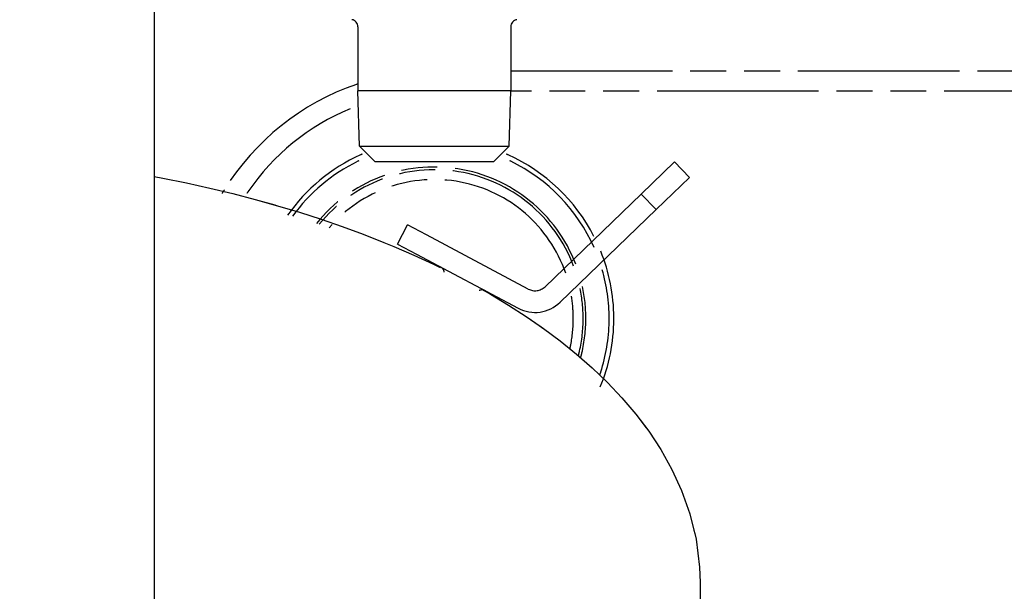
# Model space of a CAD drawing. Extents: x -156717 to 425753, y -51191 to 363295.
# Tile 312 of 502: x 139445 to 139582, y 112677 to 112756. Entities that reach past the tile are written whole.
import ezdxf

# ---------------------------------------------------------------- set-up
doc = ezdxf.new("R2010")
doc.units = 0
doc.header["$LTSCALE"] = 50
doc.linetypes.add('PHANTOM', pattern=[0.8, 0.45, -0.05, 0.1, -0.05, 0.1, -0.05])
doc.layers.get('0').update_dxf_attribs({"linetype": 'CONTINUOUS'})
doc.layers.get('Defpoints').update_dxf_attribs({"linetype": 'CONTINUOUS'})
doc.layers.add('DEFAULT_3', color=7, linetype='PHANTOM')
doc.layers.add('WL570---_TOEVOER', color=3, linetype='CONTINUOUS')
doc.styles.get("Standard").update_dxf_attribs({"font": 'ARIAL.TTF'})
doc.dimstyles.new('ISO-25', dxfattribs={"dimtxt": 2.5, "dimasz": 2.5, "dimexe": 1.25, "dimexo": 0.625, "dimtad": 1, "dimtih": 1, "dimdec": 4, "dimdsep": 46, "dimtxsty": 'Standard', "dimcen": 2.5, "dimadec": 0, "dimazin": 0, "dimtfac": 1, "dimtdec": 4, "dimtmove": 0, "dimatfit": 3, "dimfxl": 0, "dimtvp": 1, "dimtolj": 1, "dimtzin": 0, "dimarcsym": 0})

# ---------------------------------------------------------------- blocks, each defined once
blk = doc.blocks.new('*D171')
at = {"layer": 'Defpoints', "color": 0, "transparency": 16777216}
for p in [(140726.76, 113760.31), (138453.29, 112134.01), (140726.76, 112134.01)]:
    blk.add_point(p, dxfattribs=at)
at = {"layer": 'WL570---_TOEVOER', "color": 0, "lineweight": -2, "transparency": 16777216}
for p, q in [((138453.29, 112165.26), (138453.29, 113822.81)), ((140726.76, 112165.26), (140726.76, 113822.81)), ((138578.29, 113760.31), (140601.76, 113760.31))]:
    blk.add_line(p, q, dxfattribs=at)
at = {"layer": 'WL570---_TOEVOER', "color": 0, "transparency": 16777216}
for points in [[(138578.29, 113781.15), (138578.29, 113739.48), (138453.29, 113760.31)], [(140601.76, 113781.15), (140601.76, 113739.48), (140726.76, 113760.31)]]:
    blk.add_solid(points, dxfattribs=at)
at = {"layer": 'WL570---_TOEVOER', "color": 0, "transparency": 16777216, "insert": (139607.85, 113855.43), "char_height": 125, "attachment_point": 5}
blk.add_mtext('\\A1;2273 HT', dxfattribs=at)

msp = doc.modelspace()

# ---------------------------------------------------------------- linework, layer by layer
at = {"color": 3, "linetype": 'Continuous'}
msp.add_line((139464.00916, 112812.79783), (139464.00916, 112277.21976), dxfattribs=at)
at = {"color": 7, "linetype": 'Continuous'}
for p, q in [((139492.36329, 112755.42696), (139492.36329, 112746.52567)), ((139492.36329, 112755.42696), (139492.36329, 112746.52567)), ((139513.6664, 112755.42696), (139513.6664, 112746.52567)), ((139492.60435, 112738.78352), (139492.36329, 112746.52567)), ((139492.60435, 112738.78352), (139492.36329, 112746.52567)), ((139493.08257, 112746.52567), (139492.36329, 112746.52567)), ((139495.14325, 112746.52567), (139493.08257, 112746.52567)), ((139498.26704, 112746.52567), (139495.14325, 112746.52567)), ((139502.03205, 112746.52567), (139498.26704, 112746.52567)), ((139503.99765, 112746.52567), (139502.03205, 112746.52567)), ((139507.76265, 112746.52567), (139503.99765, 112746.52567)), ((139510.88644, 112746.52567), (139507.76265, 112746.52567)), ((139512.94712, 112746.52567), (139510.88644, 112746.52567)), ((139513.6664, 112746.52567), (139512.94712, 112746.52567)), ((139513.42535, 112738.78352), (139513.6664, 112746.52567)), ((139513.42535, 112738.78352), (139513.6664, 112746.52567)), ((139494.76364, 112736.62422), (139492.60435, 112738.78352)), ((139494.76364, 112736.62422), (139492.60435, 112738.78352)), ((139492.60435, 112738.78352), (139493.30735, 112738.78352)), ((139493.30735, 112738.78352), (139495.32139, 112738.78352)), ((139495.32139, 112738.78352), (139498.37449, 112738.78352)), ((139498.37449, 112738.78352), (139502.05429, 112738.78352)), ((139502.05429, 112738.78352), (139503.97541, 112738.78352)), ((139503.97541, 112738.78352), (139507.65521, 112738.78352)), ((139507.65521, 112738.78352), (139510.7083, 112738.78352)), ((139510.7083, 112738.78352), (139512.72235, 112738.78352)), ((139511.26605, 112736.62422), (139513.42535, 112738.78352)), ((139511.26605, 112736.62422), (139513.42535, 112738.78352)), ((139512.72235, 112738.78352), (139513.42535, 112738.78352)), ((139497.18037, 112736.62422), (139494.76364, 112736.62422)), ((139497.26401, 112736.62422), (139497.18037, 112736.62422)), ((139508.76569, 112736.62422), (139497.26401, 112736.62422)), ((139508.84933, 112736.62422), (139508.76569, 112736.62422)), ((139511.26605, 112736.62422), (139508.84933, 112736.62422))]:
    msp.add_line(p, q, dxfattribs=at)
for centre, start, end in [((139491.36315, 112755.42696), 40.5501923, 81.3730734), ((139491.36315, 112755.42696), 40.5501923, 81.3730734), ((139491.36315, 112755.42696), 0, 40.5501923), ((139491.36315, 112755.42696), 0, 40.5501923), ((139514.66655, 112755.42696), 139.4498077, 180), ((139514.66655, 112755.42696), 139.4498077, 180), ((139514.66655, 112755.42696), 98.6269266, 139.4498077), ((139514.66655, 112755.42696), 98.6269266, 139.4498077)]:
    msp.add_arc(centre, 1.00015, start, end, dxfattribs=at)
at = {"layer": 'DEFAULT_3', "color": 8, "linetype": 'PHANTOM'}
for p, q in [((139513.6664, 112749.28857), (139676.54014, 112749.28857)), ((139676.54014, 112746.43815), (139513.6664, 112746.43815))]:
    msp.add_line(p, q, dxfattribs=at)
at = {"layer": 'DEFAULT_3', "color": 6, "linetype": 'PHANTOM'}
for p, q in [((139536.44934, 112736.61211), (139531.80152, 112732.12376)), ((139536.45028, 112736.61302), (139538.54845, 112734.4403)), ((139464.00916, 112734.56758), (139465.2076, 112734.34475)), ((139464.00916, 112734.56758), (139465.2076, 112734.34475)), ((139465.2076, 112734.34475), (139468.49469, 112733.6745)), ((139465.2076, 112734.34475), (139468.49469, 112733.6745)), ((139468.49469, 112733.6745), (139471.73437, 112732.95449)), ((139468.49469, 112733.6745), (139471.73437, 112732.95449)), ((139533.89969, 112729.95104), (139538.54751, 112734.43938)), ((139471.73437, 112732.95449), (139474.92727, 112732.18511)), ((139471.73437, 112732.95449), (139474.92727, 112732.18511)), ((139474.92727, 112732.18511), (139478.07383, 112731.36658)), ((139474.92727, 112732.18511), (139478.07383, 112731.36658)), ((139518.43041, 112719.21143), (139531.80152, 112732.12376)), ((139531.80152, 112732.12376), (139533.89969, 112729.95104)), ((139478.07383, 112731.36658), (139481.17394, 112730.49842)), ((139478.07383, 112731.36658), (139480.80918, 112730.60056)), ((139480.80918, 112730.60056), (139480.86753, 112730.58422)), ((139480.86753, 112730.58422), (139481.17394, 112730.49842)), ((139481.17394, 112730.49842), (139484.22734, 112729.57999)), ((139481.17394, 112730.49842), (139484.22734, 112729.57999)), ((139484.22734, 112729.57999), (139487.23377, 112728.61065)), ((139484.22734, 112729.57999), (139487.23377, 112728.61065)), ((139533.89969, 112729.95104), (139520.53015, 112717.04022)), ((139487.23377, 112728.61065), (139490.19296, 112727.58977)), ((139487.23377, 112728.61065), (139490.19296, 112727.58977)), ((139490.19296, 112727.58977), (139493.10467, 112726.51669)), ((139490.19296, 112727.58977), (139493.10467, 112726.51669)), ((139497.86392, 112725.16057), (139499.28193, 112727.82746)), ((139501.93116, 112726.41884), (139499.28193, 112727.82746)), ((139493.10467, 112726.51669), (139495.96861, 112725.39078)), ((139493.10467, 112726.51669), (139495.96861, 112725.39078)), ((139495.96861, 112725.39078), (139497.38259, 112724.8078)), ((139495.96861, 112725.39078), (139497.38259, 112724.8078)), ((139516.10181, 112718.88417), (139501.93116, 112726.41884)), ((139497.38259, 112724.8078), (139500.17394, 112723.60076)), ((139497.38259, 112724.8078), (139500.17394, 112723.60076)), ((139497.86392, 112725.16057), (139500.51315, 112723.75195)), ((139500.17394, 112723.60076), (139502.91502, 112722.33668)), ((139500.17394, 112723.60076), (139502.91502, 112722.33668)), ((139500.51315, 112723.75195), (139514.68188, 112716.2183)), ((139502.91502, 112722.33668), (139503.84196, 112721.88034)), ((139502.91502, 112722.33668), (139503.84196, 112721.88034)), ((139509.81132, 112718.74202), (139510.08407, 112718.58856)), ((139509.81132, 112718.74202), (139510.08407, 112718.58856)), ((139510.08407, 112718.58856), (139510.09353, 112718.58323)), ((139510.08407, 112718.58856), (139510.09353, 112718.58323)), ((139510.09353, 112718.58323), (139510.81922, 112718.17491)), ((139510.09353, 112718.58323), (139510.81922, 112718.17491)), ((139510.81922, 112718.17491), (139513.34178, 112716.6554)), ((139510.81922, 112718.17491), (139513.34178, 112716.6554)), ((139513.34178, 112716.6554), (139515.80534, 112715.06521)), ((139513.34178, 112716.6554), (139515.80534, 112715.06521)), ((139515.80534, 112715.06521), (139518.20767, 112713.40097)), ((139515.80534, 112715.06521), (139517.90577, 112713.61011)), ((139517.90577, 112713.61011), (139517.99656, 112713.54722)), ((139517.99656, 112713.54722), (139518.20767, 112713.40097)), ((139518.20767, 112713.40097), (139520.54457, 112711.65664)), ((139518.20767, 112713.40097), (139520.54457, 112711.65664)), ((139520.54457, 112711.65664), (139522.81134, 112709.82554)), ((139520.54457, 112711.65664), (139522.81134, 112709.82554)), ((139522.81134, 112709.82554), (139525.00325, 112707.90095)), ((139522.81134, 112709.82554), (139525.00325, 112707.90095)), ((139525.00325, 112707.90095), (139527.11413, 112705.87427)), ((139525.00325, 112707.90095), (139527.11413, 112705.87427)), ((139527.11413, 112705.87427), (139529.13572, 112703.73436)), ((139527.11413, 112705.87427), (139529.13572, 112703.73436)), ((139529.13572, 112703.73436), (139531.05967, 112701.46988)), ((139529.13572, 112703.73436), (139531.05967, 112701.46988)), ((139531.05967, 112701.46988), (139532.87635, 112699.06832)), ((139531.05967, 112701.46988), (139532.50718, 112699.55633)), ((139532.50718, 112699.55633), (139532.59464, 112699.44072)), ((139532.59464, 112699.44072), (139532.87635, 112699.06832)), ((139532.87635, 112699.06832), (139534.56543, 112696.507)), ((139532.87635, 112699.06832), (139534.56543, 112696.507)), ((139534.56543, 112696.507), (139536.10105, 112693.75802)), ((139534.56543, 112696.507), (139536.10105, 112693.75802)), ((139536.10105, 112693.75802), (139537.45731, 112690.79342)), ((139536.10105, 112693.75802), (139537.45731, 112690.79342)), ((139537.45731, 112690.79342), (139538.59936, 112687.57787)), ((139537.45731, 112690.79342), (139538.59936, 112687.57787)), ((139538.59936, 112687.57787), (139539.46734, 112684.05529)), ((139538.59936, 112687.57787), (139539.163, 112685.29041)), ((139539.163, 112685.29041), (139539.28308, 112684.80307)), ((139539.28308, 112684.80307), (139539.46734, 112684.05529)), ((139539.46734, 112684.05529), (139539.96835, 112680.14111)), ((139539.46734, 112684.05529), (139539.96835, 112680.14111)), ((139539.96835, 112680.14111), (139539.96835, 112680.14111)), ((139539.96835, 112680.14111), (139540.03774, 112677.99818)), ((139539.96835, 112680.14111), (139539.96835, 112680.14111)), ((139539.96835, 112680.14111), (139540.03774, 112677.99818)), ((139540.03774, 112677.99818), (139540.03774, 112648.23384))]:
    msp.add_line(p, q, dxfattribs=at)
at = {"layer": 'DEFAULT_3', "color": 8, "linetype": 'PHANTOM'}
for centre, radius, start, end in [((139503.51492, 112714.28347), 35.0051, 108.9055721, 148.2677544), ((139503.51492, 112714.28347), 35.0051, 108.7305134, 108.9055721), ((139503.51492, 112714.43349), 32.00467, 112.4923855, 145.7919425), ((139503.01485, 112714.78354), 25.00364, 113.6964929, 114.3298187), ((139503.01485, 112714.78354), 25.00364, 65.6701813, 66.3035071), ((139503.01485, 112714.78354), 25.00364, 114.3298187, 144.8846858), ((139503.01485, 112714.78354), 24.35355, 115.9432552, 144.2160569), ((139503.01485, 112714.78354), 24.35355, 115.6445086, 115.9432552), ((139503.01485, 112714.78354), 25.00364, 27.2128753, 65.6701813), ((139503.01485, 112714.78354), 24.35355, 64.1001234, 64.4051434), ((139503.01485, 112714.78354), 24.35355, 23.9512517, 64.1001234), ((139503.01485, 112714.78354), 21.10308, 21.0138426, 141.1049196), ((139503.01485, 112714.78354), 20.72802, 20.6124238, 140.7055846), ((139503.01485, 112714.78354), 19.35282, 19.0068796, 139.2280777), ((139503.51492, 112714.28347), 35.0051, 148.2677544, 149.1891799), ((139503.51492, 112714.43349), 32.00467, 145.7919425, 146.2157482), ((139503.01485, 112714.78354), 25.00364, 0.234, 22.0672058), ((139503.01485, 112714.78354), 24.35355, 0, 16.2090627), ((139503.01485, 112714.78354), 20.72802, 0, 11.5859409), ((139503.01485, 112714.78354), 21.10308, 0, 12.1405007), ((139503.01485, 112714.78354), 19.35282, 8.6210241, 9.3097312), ((139503.01485, 112714.78354), 19.35282, 0, 8.6210241), ((139503.01485, 112714.78354), 19.35279, 349.0327311, 0), ((139503.01485, 112714.78354), 20.72802, 347.3077162, 0), ((139503.01485, 112714.78354), 21.10308, 346.8678862, 0), ((139503.01485, 112714.78354), 25.00364, 337.5656413, 359.766), ((139503.01485, 112714.78354), 24.35355, 343.1965202, 0), ((139503.01485, 112714.78354), 25.00364, 0, 0.234), ((139503.01485, 112714.78354), 25.00364, 359.766, 0), ((139503.01485, 112714.78354), 19.35279, 347.4077466, 349.0327311), ((139503.01485, 112714.78354), 20.72802, 345.426215, 347.3077162), ((139503.01485, 112714.78354), 21.10308, 344.924513, 346.8678862), ((139503.01485, 112714.78354), 24.35355, 341.1512507, 343.1965202)]:
    msp.add_arc(centre, radius, start, end, dxfattribs=at)
at = {"layer": 'DEFAULT_3', "color": 6, "linetype": 'PHANTOM'}
for centre, radius, start, end in [((139503.41207, 112721.07783), 1.00015, 9.331318, 61.9994957), ((139509.65637, 112717.75768), 1.00015, 62.6178583, 114.668682), ((139509.65637, 112717.75768), 1.00015, 62.6178583, 114.668682), ((139517.04089, 112720.65032), 2.00029, 242, 314), ((139517.04037, 112720.654), 5.02373, 242, 314)]:
    msp.add_arc(centre, radius, start, end, dxfattribs=at)

# ---------------------------------------------------------------- dimensions: what is measured, and where the dimension line sits
at = {"layer": 'WL570---_TOEVOER'}
dim = msp.add_linear_dim(base=(140726.7643, 113760.31246), p1=(138453.29076, 112134.01243), p2=(140726.7643, 112134.01243), text='<> HT', dimstyle='ISO-25', override={"dimscale": 50, "dimdec": 0}, dxfattribs=at)
dim.commit()
dim.dimension.update_dxf_attribs({"geometry": '*D171', "text_midpoint": (139607.85128, 113760.31246), "dimtype": 160})

doc.saveas('drawing.dxf')
